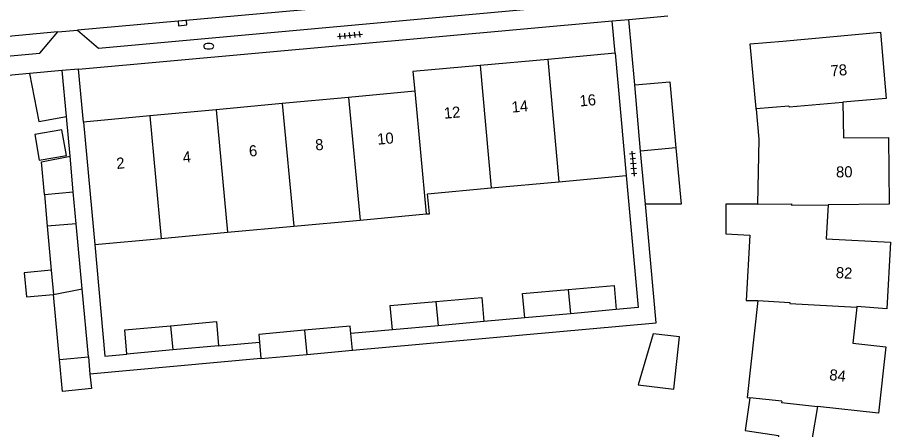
# Model space of a CAD drawing. Extents: x 137999 to 141000, y 397500 to 400501.
# Drawn here: x 138753.7 to 138832.4, y 400170.1 to 400207.3 of the extents above; entities that cross this region are included whole.
import ezdxf

# ---------------------------------------------------------------- set-up
doc = ezdxf.new("R2010")
doc.units = 0
for name, color, linetype in [('gg-afsc-erfafscheiding', 7, 'Continuous'), ('gg-anno-huisnummerreeks BGT', 7, 'Continuous'), ('gg-bbg-bijgebouw', 7, 'Continuous'), ('gg-bbg-gedigitaliseerde bebouwing', 7, 'Continuous'), ('gg-bbg-gedigitaliseerde bijgebouw', 7, 'Continuous'), ('gg-bbg-hoofdgebouw', 7, 'Continuous'), ('gg-bbg-luifel en loopbrug', 7, 'Continuous'), ('gg-bbg-tussenscheiding', 7, 'Continuous'), ('gg-knt-verharding', 7, 'Continuous'), ('gg-knt-verharding nz', 7, 'Continuous'), ('gt-grn-weggrens', 7, 'Continuous'), ('gt-symb-brandkraan', 7, 'Continuous'), ('gt-symb-kolk', 7, 'Continuous'), ('gt-symb-tegel verharding', 7, 'Continuous')]:
    doc.layers.add(name, color=color, linetype=linetype)

# ---------------------------------------------------------------- blocks, each defined once
blk = doc.blocks.new('gt0-BR')
at = {"layer": 'gt-symb-brandkraan'}
for centre, radius, start, end in [((-0.244, 0), 0.206, 107.56694, 252.43307), ((0.599, -2.664), 3, 106.89205, 107.56694), ((0, -0.691), 0.938, 73.10799, 106.89205), ((-0.599, -2.664), 3, 72.43309, 73.10799), ((0.244, 0), 0.206, 287.56695, 72.43309), ((0.599, 2.664), 3, 252.43307, 253.10797), ((0, 0.691), 0.938, 253.10797, 286.89206), ((-0.599, 2.664), 3, 286.89206, 287.56695)]:
    blk.add_arc(centre, radius, start, end, dxfattribs=at)
blk = doc.blocks.new('gt0-TEG1')
at = {"layer": 'gt-symb-tegel verharding'}
for p, q in [((-1.125, 0), (1.125, 0)), ((-0.9, -0.25), (-0.9, 0.25)), ((-0.45, -0.25), (-0.45, 0.25)), ((0, -0.25), (0, 0.25)), ((0.45, -0.25), (0.45, 0.25)), ((0.9, -0.25), (0.9, 0.25))]:
    blk.add_line(p, q, dxfattribs=at)
blk = doc.blocks.new('gt0-KOLK')
at = {"layer": 'gt-symb-kolk'}
blk.add_lwpolyline([(0, 0), (0.375, 0), (0.375, 0.4), (-0.375, 0.4), (-0.375, 0), (0, 0)], dxfattribs=at)

msp = doc.modelspace()

# ---------------------------------------------------------------- linework, layer by layer
at = {"layer": 'gg-afsc-erfafscheiding'}
for p, q in [((138807.6, 400204.021), (138807.335, 400206.954)), ((138809.351, 400201.165), (138808.816, 400207.081)), ((138754.776, 400202.199), (138747.718, 400201.559)), ((138758.421, 400194.727), (138758.093, 400198.328)), ((138799.433, 400180.145), (138795.748, 400179.804)), ((138787.492, 400179.057), (138783.76, 400178.72)), ((138771.819, 400177.629), (138775.505, 400177.962)), ((138775.641, 400176.464), (138760.219, 400175.07))]:
    msp.add_line(p, q, dxfattribs=at)
for points in [[(138808.591, 400192.985), (138809.669, 400181.064), (138807.69, 400180.885)], [(138783.897, 400177.215), (138811.292, 400179.692), (138810.324, 400190.407)], [(138760.644, 400186.762), (138761.559, 400176.694), (138763.554, 400176.874)]]:
    msp.add_lwpolyline(points, dxfattribs=at)
at = {"layer": 'gg-bbg-bijgebouw'}
for p, q in [((138809.891, 400195.192), (138809.351, 400201.165)), ((138756.107, 400191.273), (138758.715, 400191.512))]:
    msp.add_line(p, q, dxfattribs=at)
msp.add_lwpolyline([(138809.351, 400201.165), (138812.524, 400201.457), (138813.068, 400195.487)], dxfattribs=at)
at = {"layer": 'gg-bbg-gedigitaliseerde bebouwing'}
for p, q in [((138807.6, 400204.021), (138808.591, 400192.985)), ((138796.42, 400191.864), (138802.508, 400192.425)), ((138802.508, 400192.425), (138808.591, 400192.985)), ((138784.575, 400188.966), (138790.557, 400189.517)), ((138778.595, 400188.415), (138784.575, 400188.966)), ((138766.634, 400187.313), (138772.615, 400187.864)), ((138772.615, 400187.864), (138778.595, 400188.415)), ((138760.644, 400186.762), (138766.634, 400187.313))]:
    msp.add_line(p, q, dxfattribs=at)
for points in [[(138790.557, 400189.517), (138790.832, 400189.542), (138790.667, 400191.334), (138796.42, 400191.864)], [(138820.434, 400190.415), (138817.565, 400190.407), (138817.561, 400187.724)], [(138817.561, 400187.724), (138819.735, 400187.607), (138819.419, 400181.724), (138820.467, 400181.706)], [(138820.467, 400181.706), (138819.495, 400172.964), (138819.731, 400172.938)], [(138819.731, 400172.938), (138819.306, 400169.988), (138822.336, 400169.526), (138821.396, 400163.806)]]:
    msp.add_lwpolyline(points, dxfattribs=at)
at = {"layer": 'gg-bbg-gedigitaliseerde bijgebouw'}
for p, q in [((138810.324, 400190.407), (138809.891, 400195.192)), ((138756.107, 400191.273), (138756.369, 400188.405)), ((138758.976, 400188.643), (138758.715, 400191.512)), ((138759.51, 400182.777), (138758.976, 400188.643)), ((138756.369, 400188.405), (138756.731, 400184.442)), ((138756.731, 400184.442), (138756.931, 400182.251)), ((138757.468, 400176.376), (138756.931, 400182.251)), ((138760.073, 400176.621), (138759.51, 400182.777)), ((138807.69, 400180.885), (138803.562, 400180.515)), ((138795.748, 400179.804), (138791.62, 400179.43)), ((138803.562, 400180.515), (138799.433, 400180.145)), ((138791.62, 400179.43), (138787.492, 400179.057)), ((138783.897, 400177.215), (138783.76, 400178.72)), ((138771.819, 400177.629), (138767.686, 400177.251)), ((138775.505, 400177.962), (138775.641, 400176.464)), ((138767.686, 400177.251), (138763.554, 400176.874)), ((138775.641, 400176.464), (138779.769, 400176.84)), ((138779.769, 400176.84), (138783.897, 400177.215)), ((138760.073, 400176.621), (138760.219, 400175.07))]:
    msp.add_line(p, q, dxfattribs=at)
for points in [[(138755.237, 400196.685), (138755.641, 400194.38), (138758.086, 400194.809), (138757.682, 400197.114), (138755.237, 400196.685)], [(138813.068, 400195.487), (138813.531, 400190.407), (138810.324, 400190.407)], [(138803.366, 400182.706), (138807.494, 400183.076), (138807.69, 400180.885)], [(138799.433, 400180.145), (138799.237, 400182.336), (138803.366, 400182.706)], [(138787.492, 400179.057), (138787.293, 400181.248), (138791.422, 400181.622)], [(138791.422, 400181.622), (138795.55, 400181.995), (138795.748, 400179.804)], [(138767.487, 400179.433), (138771.62, 400179.81), (138771.819, 400177.629)], [(138763.554, 400176.874), (138763.354, 400179.055), (138767.487, 400179.433)], [(138779.571, 400179.021), (138775.443, 400178.645), (138775.505, 400177.962)], [(138783.76, 400178.72), (138783.699, 400179.396), (138779.571, 400179.021)], [(138811.032, 400178.69), (138809.661, 400174.087), (138812.873, 400173.708), (138813.397, 400178.427), (138811.032, 400178.69)], [(138760.219, 400175.07), (138760.343, 400173.754), (138757.737, 400173.509), (138757.468, 400176.376)]]:
    msp.add_lwpolyline(points, dxfattribs=at)
at = {"layer": 'gg-bbg-hoofdgebouw'}
for p, q in [((138801.51, 400203.47), (138795.421, 400202.919)), ((138807.6, 400204.021), (138801.51, 400203.47)), ((138789.528, 400200.593), (138783.547, 400200.037)), ((138777.567, 400199.481), (138771.587, 400198.926)), ((138783.547, 400200.037), (138777.567, 400199.481)), ((138828.131, 400199.599), (138828.192, 400196.387)), ((138771.587, 400198.926), (138765.607, 400198.37)), ((138820.312, 400198.981), (138820.307, 400199.035)), ((138820.312, 400198.981), (138820.539, 400196.258)), ((138765.607, 400198.37), (138759.627, 400197.814)), ((138759.627, 400197.814), (138760.644, 400186.762)), ((138820.539, 400196.258), (138820.434, 400190.415))]:
    msp.add_line(p, q, dxfattribs=at)
for points in [[(138822.727, 400205.124), (138831.515, 400205.921), (138832.036, 400199.939), (138828.131, 400199.599)], [(138820.307, 400199.035), (138819.779, 400204.857), (138822.727, 400205.124)], [(138795.421, 400202.919), (138789.332, 400202.368), (138789.528, 400200.593)], [(138828.192, 400196.387), (138832.262, 400196.421), (138832.313, 400190.399), (138826.793, 400190.352)], [(138826.793, 400190.352), (138826.629, 400187.288), (138832.431, 400186.976), (138832.108, 400180.963)], [(138829.385, 400181.109), (138829.021, 400177.847), (138832.003, 400177.515)], [(138832.108, 400180.963), (138829.392, 400181.176), (138829.385, 400181.109)], [(138832.003, 400177.515), (138831.338, 400171.532), (138825.832, 400172.144)], [(138825.832, 400172.144), (138825.34, 400169.138), (138831.065, 400168.148), (138830.04, 400162.223), (138824.394, 400163.2)]]:
    msp.add_lwpolyline(points, dxfattribs=at)
at = {"layer": 'gg-bbg-luifel en loopbrug'}
for p, q in [((138757.715, 400202.466), (138754.776, 400202.199)), ((138758.093, 400198.328), (138757.715, 400202.466)), ((138758.715, 400191.512), (138758.421, 400194.727))]:
    msp.add_line(p, q, dxfattribs=at)
for points in [[(138754.776, 400202.199), (138755.616, 400197.85), (138758.093, 400198.328)], [(138756.107, 400191.273), (138755.838, 400194.216), (138758.421, 400194.727)], [(138756.731, 400184.442), (138754.294, 400184.219), (138754.494, 400182.028), (138756.931, 400182.251)]]:
    msp.add_lwpolyline(points, dxfattribs=at)
at = {"layer": 'gg-bbg-tussenscheiding'}
for p, q in [((138801.51, 400203.47), (138802.508, 400192.425)), ((138795.421, 400202.919), (138796.42, 400191.864)), ((138789.528, 400200.593), (138790.557, 400189.517)), ((138777.567, 400199.481), (138778.595, 400188.415)), ((138783.547, 400200.037), (138784.575, 400188.966)), ((138771.587, 400198.926), (138772.615, 400187.864)), ((138765.607, 400198.37), (138766.634, 400187.313)), ((138813.068, 400195.487), (138809.891, 400195.192)), ((138758.976, 400188.643), (138756.369, 400188.405)), ((138756.931, 400182.251), (138759.51, 400182.777)), ((138803.366, 400182.706), (138803.562, 400180.515)), ((138791.422, 400181.622), (138791.62, 400179.43)), ((138820.467, 400181.706), (138823.341, 400181.534)), ((138767.487, 400179.433), (138767.686, 400177.251)), ((138779.571, 400179.021), (138779.769, 400176.84)), ((138757.468, 400176.376), (138760.073, 400176.621)), ((138822.614, 400172.619), (138819.731, 400172.938))]:
    msp.add_line(p, q, dxfattribs=at)
for points in [[(138820.307, 400199.035), (138823.263, 400199.286), (138823.272, 400199.186), (138828.131, 400199.599)], [(138820.434, 400190.415), (138823.507, 400190.423), (138823.505, 400190.323), (138826.793, 400190.352)], [(138823.341, 400181.534), (138823.334, 400181.434), (138829.385, 400181.109)], [(138822.614, 400172.619), (138822.603, 400172.517), (138825.832, 400172.144)]]:
    msp.add_lwpolyline(points, dxfattribs=at)
at = {"layer": 'gg-knt-verharding'}
for p, q in [((138808.816, 400207.081), (138812.347, 400207.386)), ((138759.193, 400202.6), (138807.335, 400206.954)), ((138807.335, 400206.954), (138808.816, 400207.081)), ((138757.309, 400205.943), (138759.079, 400206.1)), ((138759.627, 400197.814), (138759.193, 400202.6))]:
    msp.add_line(p, q, dxfattribs=at)
for points in [[(138759.079, 400206.1), (138760.99, 400204.495), (138805.321, 400208.515), (138806.953, 400210.411)], [(138736.063, 400202.241), (138755.693, 400204.015), (138757.309, 400205.943)]]:
    msp.add_lwpolyline(points, dxfattribs=at)
at = {"layer": 'gg-knt-verharding nz'}
for p, q in [((138806.953, 400210.411), (138759.079, 400206.1)), ((138757.309, 400205.943), (138734.362, 400203.864))]:
    msp.add_line(p, q, dxfattribs=at)
at = {"layer": 'gt-grn-weggrens'}
msp.add_line((138759.193, 400202.6), (138757.715, 400202.466), dxfattribs=at)

# ---------------------------------------------------------------- block references
at = {"layer": 'gt-symb-brandkraan'}
msp.add_blockref('gt0-BR', (138770.928, 400204.656), dxfattribs=at)
at = {"layer": 'gt-symb-kolk', "rotation": -174.83669318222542}
msp.add_blockref('gt0-KOLK', (138768.552, 400206.937), dxfattribs=at)
at = {"layer": 'gt-symb-tegel verharding'}
for p, rotation in [((138783.667, 400205.639), 6.087008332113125), ((138809.226, 400194.051), 95.16330681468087)]:
    msp.add_blockref('gt0-TEG1', p, dxfattribs=dict(at, rotation=rotation))

# ---------------------------------------------------------------- texts
at = {"layer": 'gg-anno-huisnummerreeks BGT'}
for s, rotation, p in [('78', 5, (138827.068, 400201.927)), ('16', 5.2, (138804.422, 400199.215)), ('14', 5.2, (138798.296, 400198.661)), ('12', 5.2, (138792.19, 400198.108)), ('10', 5.3, (138786.178, 400195.762)), ('6', 5.3, (138774.604, 400194.686)), ('8', 5.3, (138780.584, 400195.242)), ('4', 5.3, (138768.624, 400194.131)), ('2', 5.3, (138762.645, 400193.575)), ('80', 0.5, (138827.515, 400192.814)), ('82', 356.9, (138827.473, 400183.742)), ('84', 353.7, (138826.866, 400174.536))]:
    msp.add_text(s, height=1, rotation=rotation, dxfattribs=at).set_placement(p)

doc.saveas('drawing.dxf')
